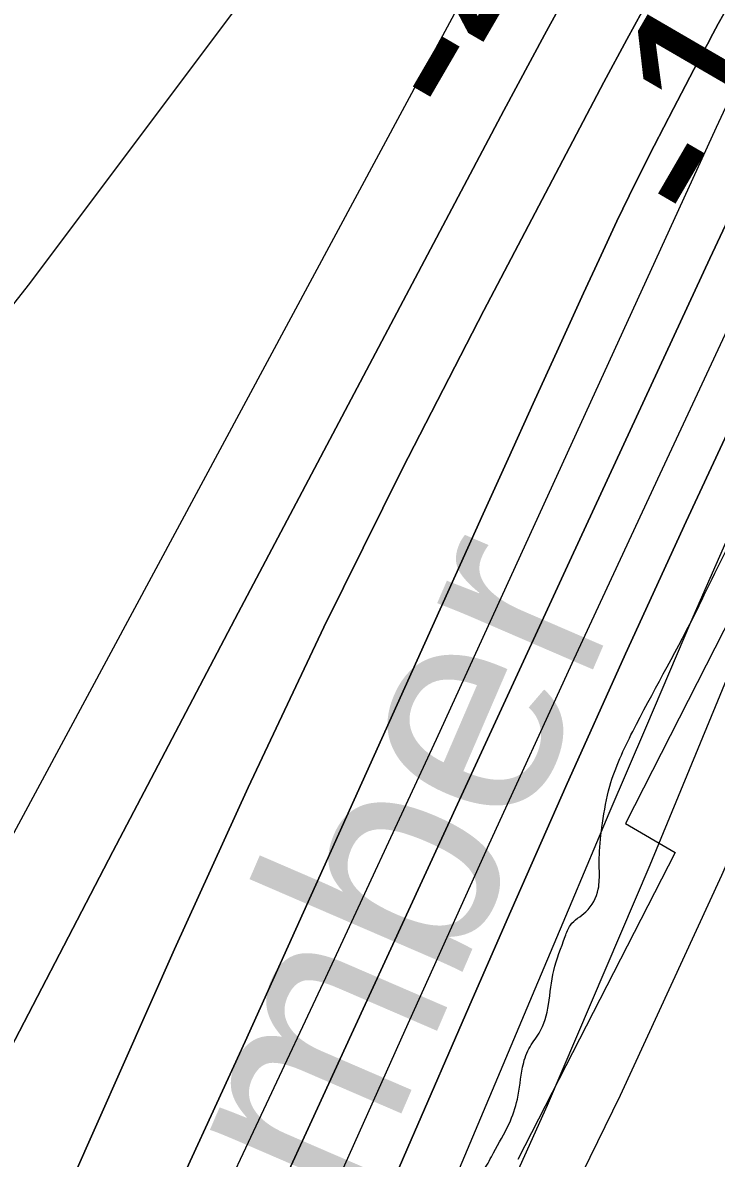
# Model space of a CAD drawing. Extents: x 3297735 to 3335592, y 670436 to 695807.
# Drawn here: x 3321120.1 to 3321381.2, y 691032.4 to 691459.8 of the extents above; entities that cross this region are included whole.
import ezdxf

# ---------------------------------------------------------------- set-up
doc = ezdxf.new("R2010")
doc.units = 0
for name, color, linetype in [('V-RIVR-EDGE', 7, 'Continuous'), ('V-RIVR-IDEN', 7, 'Continuous'), ('V-RIVR-RANG', 7, 'Continuous'), ('V-RRAP-RVMT', 7, 'Continuous'), ('V-TOPO-DPTH', 7, 'Continuous'), ('V-TOPO-MAJR', 7, 'Continuous'), ('V-TOPO-MINR', 7, 'Continuous'), ('V-TOPO-WATR', 7, 'Continuous')]:
    doc.layers.add(name, color=color, linetype=linetype)

msp = doc.modelspace()

# ---------------------------------------------------------------- linework, layer by layer
at = {"layer": 'V-RIVR-EDGE'}
msp.add_spline([(3319721.91, 688607.25), (3319733.2, 688627.78), (3319739.82, 688637.46), (3319746.04, 688644.42), (3319750.72, 688655.27), (3319752.28, 688659.14), (3319762.01, 688671.92), (3319781.47, 688699.79), (3319792.76, 688716.44), (3319801.32, 688726.89), (3319810.26, 688738.11), (3319819.98, 688747.01), (3319825.43, 688754.75), (3319830.49, 688762.88), (3319835.55, 688770.63), (3319840.23, 688780.31), (3319844.52, 688791.16), (3319846.86, 688795.42), (3319851.13, 688797.35), (3319854.24, 688799.66), (3319861.24, 688808.95), (3319869.41, 688820.96), (3319874.87, 688831.03), (3319884.99, 688845.35), (3319893.93, 688856.57), (3319900.54, 688860.82), (3319908.31, 688869.72), (3319918.43, 688881.33), (3319923.49, 688889.46), (3319928.16, 688897.21), (3319932.06, 688904.95), (3319939.44, 688912.69), (3319951.5, 688924.3), (3319955, 688930.88), (3319970.57, 688952.17), (3319976.4, 688958.36), (3319980.68, 688966.5), (3319987.3, 688976.95), (3319991.2, 688986.25), (3319997.81, 688992.82), (3320004.81, 689000.56), (3320006.38, 689006.76), (3320010.27, 689012.96), (3320018.06, 689024.96), (3320025.07, 689035.8), (3320031.68, 689044.71), (3320039.46, 689054.38), (3320044.52, 689060.57), (3320057.73, 689071.4), (3320064.34, 689077.2), (3320070.17, 689082.23), (3320074.45, 689090.36), (3320085.73, 689104.68), (3320093.52, 689116.3), (3320109.84, 689130.22), (3320125, 689144.14), (3320145.59, 689159.99), (3320166.96, 689177), (3320184.06, 689191.31), (3320194.55, 689197.87), (3320205.42, 689204.44), (3320211.64, 689209.85), (3320219.42, 689219.53), (3320234.59, 689238.11), (3320241.98, 689244.68), (3320253.64, 689257.45), (3320273.09, 689279.5), (3320283.99, 689297.32), (3320297.61, 689318.61), (3320312.03, 689344.56), (3320320.21, 689360.83), (3320328.41, 689380.97), (3320333.48, 689394.53), (3320349.85, 689425.9), (3320363.1, 689453.41), (3320368.17, 689465.42), (3320370.9, 689469.67), (3320379.06, 689477.41), (3320388.4, 689489.8), (3320394.62, 689499.09), (3320395.41, 689505.29), (3320397.76, 689513.82), (3320403.21, 689520.78), (3320409.04, 689527.75), (3320417.6, 689536.65), (3320423.43, 689544.39), (3320428.49, 689552.52), (3320431.24, 689564.54), (3320432.02, 689568.03), (3320442.14, 689581.19), (3320451.87, 689595.12), (3320462.77, 689612.93), (3320469.38, 689621.06), (3320477.55, 689631.51), (3320493.51, 689653.19), (3320500.9, 689665.19), (3320506.36, 689674.1), (3320514.54, 689688.82), (3320523.5, 689705.47), (3320534.4, 689723.28), (3320539.06, 689727.15), (3320544.9, 689735.28), (3320551.13, 689744.18), (3320556.58, 689752.7), (3320560.87, 689764.32), (3320568.26, 689774), (3320574.5, 689785.23), (3320578.79, 689794.53), (3320583.07, 689802.27), (3320590.86, 689815.83), (3320602.92, 689833.25), (3320613.43, 689849.12), (3320622.79, 689866.94), (3320636.42, 689890.17), (3320646.93, 689907.21), (3320658.22, 689926.96), (3320664.85, 689940.13), (3320664.87, 689948.66), (3320667.22, 689956.02), (3320676.55, 689968.02), (3320685.11, 689978.08), (3320691.73, 689991.25), (3320701.47, 690006.35), (3320706.14, 690016.04), (3320709.66, 690026.11), (3320715.89, 690035.79), (3320728.33, 690049.33), (3320741.18, 690068.69), (3320754.02, 690086.5), (3320761.81, 690100.44), (3320770.77, 690116.32), (3320777.39, 690127.16), (3320786.73, 690139.93), (3320794.89, 690149.22), (3320800.73, 690155.41), (3320806.18, 690166.26), (3320810.47, 690174), (3320820.98, 690192.59), (3320823.74, 690207.71), (3320829.97, 690218.16), (3320840.87, 690235.59), (3320854.1, 690256.5), (3320864.22, 690271.59), (3320869.28, 690277.01), (3320870.45, 690281.27), (3320876.68, 690289.4), (3320887.57, 690302.95), (3320901.57, 690319.98), (3320912.08, 690333.52), (3320919.47, 690342.43), (3320924.52, 690348.23), (3320932.3, 690356.35), (3320941.26, 690371.46), (3320956.44, 690393.91), (3320969.67, 690415.21), (3320973.57, 690422.57), (3320982.13, 690434.96), (3320987.2, 690444.64), (3320994.21, 690457.03), (3321000.83, 690467.87), (3321008.23, 690481.04), (3321017.97, 690500.02), (3321024.59, 690511.64), (3321030.43, 690518.6), (3321035.5, 690530.22), (3321040.94, 690537.19), (3321055.35, 690559.26), (3321068.58, 690577.84), (3321078.31, 690594.1), (3321086.87, 690605.72), (3321095.82, 690616.94), (3321102.82, 690625.84), (3321107.51, 690637.85), (3321113.34, 690645.6), (3321117.63, 690655.67), (3321123.87, 690670), (3321130.5, 690682.39), (3321142.57, 690701.37), (3321156.19, 690722.28), (3321168.65, 690743.19), (3321171.38, 690749.38), (3321176.05, 690754.41), (3321177.22, 690758.29), (3321181.12, 690767.2), (3321185.79, 690774.17), (3321192.03, 690789.28), (3321204.89, 690814.45), (3321214.25, 690834.98), (3321218.93, 690845.83), (3321223.61, 690855.12), (3321229.85, 690869.85), (3321238.03, 690883.79), (3321242.33, 690899.29), (3321247.41, 690912.46), (3321254.43, 690927.96), (3321263, 690946.55), (3321269.64, 690962.82), (3321273.93, 690973.67), (3321278.23, 690986.07), (3321286.44, 691015.52), (3321288.78, 691021.72), (3321293.84, 691028.3), (3321297.35, 691034.5), (3321303.19, 691045.34), (3321306.32, 691054.64), (3321308.29, 691066.66), (3321310.63, 691073.63), (3321314.52, 691079.44), (3321318.04, 691090.29), (3321320.01, 691103.08), (3321324.31, 691115.87), (3321326.26, 691120.13), (3321332.09, 691125.16), (3321336.76, 691133.68), (3321337.17, 691140.65), (3321337.18, 691146.47), (3321338.37, 691158.49), (3321341.12, 691172.44), (3321349.71, 691192.98), (3321372.69, 691236.35), (3321389.06, 691268.5), (3321398.41, 691284.38), (3321404.65, 691298.32), (3321407.38, 691307.24), (3321407.39, 691310.73), (3321407.79, 691316.15), (3321414.41, 691325.06), (3321416.76, 691334.75), (3321417.94, 691344.05), (3321422.24, 691356.06), (3321434.34, 691385.89), (3321448.39, 691422.7), (3321456.19, 691442.46), (3321462.05, 691458.34), (3321462.85, 691466.87), (3321467.91, 691477.72), (3321474.92, 691488.17), (3321481.15, 691497.85), (3321481.54, 691500.57), (3321489.74, 691519.94), (3321499.87, 691542.02), (3321510.79, 691564.87), (3321521.69, 691581.91), (3321529.1, 691598.18), (3321538.84, 691619.09), (3321550.12, 691632.64), (3321559.06, 691640.76), (3321566.84, 691650.44), (3321566.47, 691655.48), (3321567.25, 691659.74), (3321572.7, 691664.77), (3321581.26, 691676.38), (3321584.38, 691684.91), (3321587.11, 691693.43), (3321593.35, 691706.6), (3321601.92, 691721.7), (3321610.87, 691733.32), (3321617.87, 691739.5), (3321620.99, 691748.8), (3321624.5, 691755), (3321632.28, 691766.23), (3321637.34, 691773.97), (3321638.14, 691784.44), (3321641.66, 691795.29), (3321645.96, 691809.63), (3321651.03, 691820.47), (3321653.37, 691824.35), (3321658.42, 691828.99), (3321665.02, 691832.07), (3321673.18, 691838.64), (3321680.2, 691853.75), (3321683.72, 691866.15), (3321687.24, 691878.94), (3321691.93, 691892.5), (3321697.77, 691904.12), (3321704.38, 691909.54), (3321711, 691920.77), (3321724.23, 691939.74), (3321729.68, 691949.8), (3321733.59, 691959.49), (3321746.04, 691978.85), (3321765.1, 692000.13), (3321767.83, 692005.55), (3321769.01, 692012.53), (3321772.52, 692019.89), (3321782.64, 692034.6), (3321793.52, 692045.43), (3321802.86, 692057.43), (3321811.04, 692071.76), (3321820.77, 692085.31), (3321837.5, 692109.31), (3321852.67, 692125.56), (3321856.95, 692134.47), (3321865.51, 692146.08), (3321874.07, 692158.09), (3321882.62, 692162.33), (3321885.73, 692165.42), (3321887.31, 692179.77), (3321889.66, 692189.46), (3321896.67, 692199.14), (3321906.39, 692208.81), (3321914.56, 692218.87), (3321921.95, 692230.87), (3321931.31, 692249.47), (3321940.25, 692259.91), (3321951.52, 692266.48), (3321951.14, 692271.52), (3321953.48, 692276.17), (3321960.48, 692283.13), (3321960.49, 692288.17), (3321960.5, 692292.05), (3321966.73, 692300.96), (3321976.84, 692312.95), (3321985.4, 692326.12), (3321999.02, 692342.37), (3322004.07, 692347.79), (3322006.8, 692355.15), (3322018.86, 692369.86), (3322032.48, 692387.27), (3322035.98, 692394.25), (3322046.88, 692410.89), (3322053.89, 692419.41), (3322062.45, 692431.8), (3322080.36, 692459.29), (3322099.43, 692486.77), (3322109.15, 692500.71), (3322113.45, 692513.5), (3322120.08, 692527.44), (3322124.37, 692536.35), (3322130.59, 692544.09), (3322144.19, 692555.69), (3322154.3, 692563.42), (3322157.8, 692568.07), (3322157.81, 692573.5), (3322158.99, 692580.09), (3322165.23, 692595.2), (3322169.9, 692601), (3322176.9, 692609.9), (3322181.58, 692618.04), (3322185.48, 692627.33), (3322187.82, 692635.08), (3322190.16, 692638.96), (3322199.11, 692652.12), (3322206.11, 692660.24), (3322215.05, 692669.14), (3322221.67, 692679.21), (3322228.68, 692689.66), (3322230.65, 692701.29), (3322234.15, 692707.1), (3322239.98, 692713.68), (3322240.78, 692721.82), (3322246.62, 692732.28), (3322257.13, 692747.76), (3322269.19, 692761.31), (3322281.64, 692779.5), (3322287.08, 692784.53), (3322289.82, 692793.44), (3322298.4, 692811.26), (3322311.23, 692827.9), (3322325.25, 692849.2), (3322340.82, 692872.04), (3322357.55, 692894.49), (3322366.5, 692909.98), (3322374.67, 692919.27), (3322378.18, 692925.85), (3322378.19, 692932.44), (3322378.2, 692936.32), (3322380.16, 692941.75), (3322387.16, 692950.65), (3322397.3, 692972.73), (3322404.3, 692982.41), (3322407.81, 692990.54), (3322418.32, 693006.42), (3322430.38, 693021.51), (3322439.35, 693040.49), (3322447.92, 693056.37), (3322451.06, 693071.49), (3322451.87, 693088.16), (3322455.41, 693108.32), (3322461.66, 693123.43), (3322462.07, 693131.96), (3322461.33, 693147.08), (3322471.06, 693161.02), (3322480.02, 693177.67), (3322484.71, 693192.01), (3322487.85, 693207.9), (3322490.57, 693210.61), (3322500.3, 693224.93), (3322521.3, 693248.15), (3322539.95, 693264), (3322547.34, 693272.91), (3322550.08, 693282.59), (3322550.88, 693291.9), (3322552.45, 693297.71), (3322564.89, 693311.64), (3322570.72, 693318.61), (3322576.95, 693326.74), (3322580.47, 693340.69), (3322590.2, 693351.91), (3322600.3, 693359.25), (3322603.79, 693359.25), (3322609.2, 693353.42), (3322618.52, 693357.27), (3322625.13, 693363.85), (3322634.47, 693378.56), (3322653.93, 693404.88), (3322678.44, 693438.95), (3322692.84, 693458.69), (3322701, 693465.26), (3322708.76, 693467.96), (3322714.21, 693474.54), (3322719.66, 693481.51), (3322729.79, 693501.26), (3322740.68, 693515.19), (3322746.53, 693526.81), (3322752.77, 693541.92), (3322764.43, 693554.69), (3322769.49, 693562.82), (3322774.19, 693578.71), (3322781.2, 693591.1), (3322787.42, 693598.84), (3322795.21, 693610.46), (3322799.12, 693622.47), (3322801.47, 693634.49), (3322804.6, 693643.4), (3322808.49, 693648.82), (3322813.15, 693654.23), (3322817.07, 693670.51), (3322820.98, 693684.08), (3322828, 693699.57), (3322828.79, 693704.61), (3322829.58, 693711.2), (3322831.15, 693715.46), (3322838.93, 693727.85), (3322846.35, 693746.06), (3322854.15, 693763.88), (3322858.81, 693768.14), (3322865.03, 693775.88), (3322871.27, 693789.05), (3322877.11, 693797.95), (3322877.51, 693803.38), (3322881.8, 693810.74), (3322885.32, 693822.75), (3322886.52, 693837.48), (3322887.31, 693846.79), (3322888.49, 693852.22), (3322893.57, 693866.16), (3322903.7, 693885.14), (3322914.59, 693899.85), (3322916.94, 693906.83), (3322916.96, 693914.97), (3322915.81, 693921.56), (3322917, 693934.75), (3322920.53, 693950.25), (3322928.35, 693973.5), (3322938.09, 693991.7), (3322943.16, 694004.1), (3322945.88, 694005.64), (3322947.06, 694014.95), (3322947.71, 694018)], degree=3, dxfattribs=at)
at = {"layer": 'V-RRAP-RVMT'}
for p, q in [((3321404.13, 691270.72), (3321347.06, 691158.43)), ((3321347.06, 691158.43), (3321365.67, 691147.46)), ((3321365.67, 691147.46), (3321306.43, 691031.96))]:
    msp.add_line(p, q, dxfattribs=at)
at = {"layer": 'V-TOPO-DPTH'}
for points in [[(3321128.76, 691001.67), (3321177.3, 691111.13), (3321204.97, 691171.89), (3321233.45, 691232.25), (3321263.14, 691292.02), (3321293.64, 691351.41), (3321338.9, 691437.4), (3321347.45, 691453.45), (3321356.11, 691469.45), (3321364.94, 691485.36), (3321373.87, 691501.2), (3321473.81, 691676.44), (3321497.93, 691718.49), (3321522.18, 691760.46), (3321546.62, 691802.32), (3321571.2, 691844.1), (3321581.99, 691862.32), (3321601.36, 691894.88), (3321620.83, 691927.38), (3321640.47, 691959.77), (3321660.22, 691992.11), (3322003.56, 692551.2)], [(3322003.56, 692551.2), (3321660.22, 691992.11), (3321640.47, 691959.77), (3321620.83, 691927.38), (3321601.36, 691894.88), (3321581.99, 691862.32), (3321571.2, 691844.1), (3321546.62, 691802.32), (3321522.18, 691760.46), (3321497.93, 691718.49), (3321473.81, 691676.44), (3321373.87, 691501.2), (3321364.94, 691485.36), (3321356.11, 691469.45), (3321347.45, 691453.45), (3321338.9, 691437.4), (3321293.64, 691351.41), (3321263.14, 691292.02), (3321233.45, 691232.25), (3321204.97, 691171.89), (3321177.3, 691111.13), (3321128.76, 691001.67)], [(3321107.15, 691057.8), (3321154.05, 691147.83), (3321201.28, 691237.7), (3321301.28, 691426.74), (3321316.53, 691455.21), (3321331.98, 691483.58), (3321347.72, 691511.78), (3321363.66, 691539.87), (3321541.41, 691849.48), (3321550.4, 691865.1), (3321559.41, 691880.71), (3321568.45, 691896.31), (3321577.51, 691911.89), (3321593.09, 691938.63), (3321594.38, 691940.83), (3321595.67, 691943.03), (3321596.96, 691945.23), (3321598.25, 691947.43), (3321610.95, 691968.99), (3321618.59, 691981.97), (3321626.22, 691994.96), (3321633.83, 692007.95), (3321641.43, 692020.95), (3321943.61, 692538.68)], [(3321943.61, 692538.68), (3321641.43, 692020.95), (3321633.83, 692007.95), (3321626.22, 691994.96), (3321618.59, 691981.97), (3321610.95, 691968.99), (3321598.25, 691947.43), (3321596.96, 691945.23), (3321595.67, 691943.03), (3321594.38, 691940.83), (3321593.09, 691938.63), (3321577.51, 691911.89), (3321568.45, 691896.31), (3321559.41, 691880.71), (3321550.4, 691865.1), (3321541.41, 691849.48), (3321363.66, 691539.87), (3321347.72, 691511.78), (3321331.98, 691483.58), (3321316.53, 691455.21), (3321301.28, 691426.74), (3321201.28, 691237.7), (3321154.05, 691147.83), (3321107.15, 691057.8)], [(3321832.83, 692178.16), (3321798.41, 692123.03), (3321764.11, 692067.83), (3321729.89, 692012.57), (3321676, 691925.36), (3321668.86, 691913.64), (3321661.8, 691901.85), (3321654.89, 691889.99), (3321648.07, 691878.07), (3321553.44, 691710.29), (3321528.51, 691665.44), (3321503.97, 691620.39), (3321479.99, 691575.03), (3321456.4, 691529.47), (3321443.35, 691503.87), (3321426.76, 691470.86), (3321410.42, 691437.73), (3321394.46, 691404.41), (3321378.75, 691370.98), (3321326.74, 691258.63), (3321285.28, 691168.89), (3321243.91, 691079.12), (3321202.67, 690989.28)], [(3321202.67, 690989.28), (3321243.91, 691079.12), (3321285.28, 691168.89), (3321326.74, 691258.63), (3321378.75, 691370.98), (3321394.46, 691404.41), (3321410.42, 691437.73), (3321426.76, 691470.86), (3321443.35, 691503.87), (3321456.4, 691529.47), (3321479.99, 691575.03), (3321503.97, 691620.39), (3321528.51, 691665.44), (3321553.44, 691710.29), (3321648.07, 691878.07), (3321654.89, 691889.99), (3321661.8, 691901.85), (3321668.86, 691913.64), (3321676, 691925.36), (3321729.89, 692012.57), (3321764.11, 692067.83), (3321798.41, 692123.03), (3321832.83, 692178.16)], [(3321171.18, 691005.07), (3321203.9, 691076.36), (3321293.45, 691274.88), (3321302.86, 691295.68), (3321312.29, 691316.47), (3321321.76, 691337.24), (3321331.25, 691358), (3321337.08, 691370.7), (3321343.8, 691385.04), (3321350.67, 691399.31), (3321357.78, 691413.46), (3321365.04, 691427.54), (3321375.78, 691447.94), (3321377.81, 691451.75), (3321379.85, 691455.55), (3321381.93, 691459.33), (3321384.03, 691463.1), (3321400.34, 691492.06), (3321410.64, 691510.28), (3321420.97, 691528.49), (3321431.35, 691546.66), (3321441.77, 691564.82), (3321617.92, 691870.69)], [(3321617.92, 691870.69), (3321441.77, 691564.82), (3321431.35, 691546.66), (3321420.97, 691528.49), (3321410.64, 691510.28), (3321400.34, 691492.06), (3321384.03, 691463.1), (3321381.93, 691459.33), (3321379.85, 691455.55), (3321377.81, 691451.75), (3321375.78, 691447.94), (3321365.04, 691427.54), (3321357.78, 691413.46), (3321350.67, 691399.31), (3321343.8, 691385.04), (3321337.08, 691370.7), (3321331.25, 691358), (3321321.76, 691337.24), (3321312.29, 691316.47), (3321302.86, 691295.68), (3321293.45, 691274.88), (3321203.9, 691076.36), (3321171.18, 691005.07)], [(3321277.29, 690962.68), (3321317.63, 691052.37), (3321356.34, 691142.83), (3321422.85, 691304.29), (3321427.11, 691314.58), (3321431.38, 691324.86), (3321435.68, 691335.13), (3321440, 691345.39), (3321440.35, 691346.2), (3321444.57, 691356.02), (3321448.88, 691365.81), (3321453.32, 691375.54), (3321457.84, 691385.23), (3321463.74, 691397.69), (3321465.39, 691401.12), (3321467.05, 691404.54), (3321468.75, 691407.94), (3321470.46, 691411.34), (3321494.67, 691458.81), (3321508.69, 691485.83), (3321522.94, 691512.73), (3321537.57, 691539.42), (3321552.43, 691565.99), (3321694.74, 691816.31)], [(3321631.78, 691801.78), (3321457.33, 691455.68), (3321448.55, 691438.09), (3321439.86, 691420.46), (3321431.31, 691402.76), (3321422.86, 691385.02), (3321392.92, 691321.59), (3321369.79, 691272), (3321346.95, 691222.27), (3321324.56, 691172.34), (3321302.46, 691122.28), (3321288.08, 691089.3), (3321266.33, 691039.31), (3321244.64, 690989.3)], [(3321631.78, 691801.78), (3321457.33, 691455.68), (3321448.55, 691438.09), (3321439.86, 691420.46), (3321431.31, 691402.76), (3321422.86, 691385.02), (3321392.92, 691321.59), (3321369.79, 691272), (3321346.95, 691222.27), (3321324.56, 691172.34), (3321302.46, 691122.28), (3321288.08, 691089.3), (3321266.33, 691039.31), (3321244.64, 690989.3)]]:
    msp.add_lwpolyline(points, dxfattribs=at)
at = {"layer": 'V-TOPO-MAJR'}
msp.add_lwpolyline([(3320966.11, 690874.89), (3321296.99, 691489.87), (3321299.91, 691495.25), (3321302.84, 691500.61), (3321305.79, 691505.96), (3321308.77, 691511.31), (3321311.77, 691516.63), (3321314.78, 691521.95), (3321317.82, 691527.26), (3321320.87, 691532.56), (3321549.5, 691927.67), (3321558.87, 691943.84), (3321568.26, 691960), (3321577.67, 691976.15), (3321587.1, 691992.29), (3321726.63, 692230.68)], dxfattribs=at)
at = {"layer": 'V-TOPO-MINR'}
for points in [[(3321128.76, 691001.67), (3321177.3, 691111.13), (3321204.97, 691171.89), (3321233.45, 691232.25), (3321263.14, 691292.02), (3321293.64, 691351.41), (3321338.9, 691437.4), (3321347.45, 691453.45), (3321356.11, 691469.45), (3321364.94, 691485.36), (3321373.87, 691501.2), (3321473.81, 691676.44), (3321497.93, 691718.49), (3321522.18, 691760.46), (3321546.62, 691802.32), (3321571.2, 691844.1), (3321581.99, 691862.32), (3321601.36, 691894.88), (3321620.83, 691927.38), (3321640.47, 691959.77), (3321660.22, 691992.11), (3322003.56, 692551.2)], [(3321943.61, 692538.68), (3321641.43, 692020.95), (3321633.83, 692007.95), (3321626.22, 691994.96), (3321618.59, 691981.97), (3321610.95, 691968.99), (3321598.25, 691947.43), (3321596.96, 691945.23), (3321595.67, 691943.03), (3321594.38, 691940.83), (3321593.09, 691938.63), (3321577.51, 691911.89), (3321568.45, 691896.31), (3321559.41, 691880.71), (3321550.4, 691865.1), (3321541.41, 691849.48), (3321363.66, 691539.87), (3321347.72, 691511.78), (3321331.98, 691483.58), (3321316.53, 691455.21), (3321301.28, 691426.74), (3321201.28, 691237.7), (3321154.05, 691147.83), (3321107.15, 691057.8)], [(3321190.48, 691007.26), (3321233.41, 691098.6), (3321275.83, 691190.19), (3321381.27, 691420.49), (3321387.54, 691433.94), (3321393.93, 691447.34), (3321400.5, 691460.65), (3321407.19, 691473.91), (3321414.06, 691487.07), (3321421.03, 691500.17), (3321428.18, 691513.19), (3321435.44, 691526.14), (3321633.68, 691874.5), (3321643.19, 691891.01), (3321652.8, 691907.46), (3321662.59, 691923.81), (3321672.49, 691940.1), (3321749.16, 692064.87), (3321797.56, 692143.44), (3321846.06, 692221.95)], [(3321094.13, 691325.29), (3321122.78, 691361.65), (3321225.45, 691498.61), (3321237.64, 691515.13), (3321249.68, 691531.76), (3321261.47, 691548.57), (3321273.11, 691565.49), (3321369.35, 691707.6), (3321398.88, 691751.88), (3321427.99, 691796.43), (3321456.48, 691841.39), (3321484.55, 691886.61), (3321524.67, 691952.29), (3321532.29, 691964.92), (3321539.81, 691977.61), (3321547.18, 691990.38), (3321554.45, 692003.21), (3321657.68, 692187.73)], [(3321202.67, 690989.28), (3321243.91, 691079.12), (3321285.28, 691168.89), (3321326.74, 691258.63), (3321378.75, 691370.98), (3321394.46, 691404.41), (3321410.42, 691437.73), (3321426.76, 691470.86), (3321443.35, 691503.87), (3321456.4, 691529.47), (3321479.99, 691575.03), (3321503.97, 691620.39), (3321528.51, 691665.44), (3321553.44, 691710.29), (3321648.07, 691878.07), (3321654.89, 691889.99), (3321661.8, 691901.85), (3321668.86, 691913.64), (3321676, 691925.36), (3321729.89, 692012.57), (3321764.11, 692067.83), (3321798.41, 692123.03), (3321832.83, 692178.16)], [(3321305.12, 690974.32), (3321345.16, 691056.19), (3321383.23, 691139), (3321419.97, 691222.43), (3321466.95, 691332.69), (3321479.35, 691361.41), (3321491.91, 691390.05), (3321504.72, 691418.58), (3321517.71, 691447.04), (3321531.14, 691475.28), (3321545.01, 691503.29), (3321559.52, 691530.98), (3321574.46, 691558.45), (3321722.67, 691823.56), (3321731.54, 691839.12), (3321740.57, 691854.58), (3321749.85, 691869.89), (3321759.3, 691885.11), (3321822.68, 691985.36), (3321863.94, 692050.63), (3321905.2, 692115.9), (3321946.44, 692181.18)], [(3321171.18, 691005.07), (3321203.9, 691076.36), (3321293.45, 691274.88), (3321302.86, 691295.68), (3321312.29, 691316.47), (3321321.76, 691337.24), (3321331.25, 691358), (3321337.08, 691370.7), (3321343.8, 691385.04), (3321350.67, 691399.31), (3321357.78, 691413.46), (3321365.04, 691427.54), (3321375.78, 691447.94), (3321377.81, 691451.75), (3321379.85, 691455.55), (3321381.93, 691459.33), (3321384.03, 691463.1), (3321400.34, 691492.06), (3321410.64, 691510.28), (3321420.97, 691528.49), (3321431.35, 691546.66), (3321441.77, 691564.82), (3321617.92, 691870.69)], [(3321277.29, 690962.68), (3321317.63, 691052.37), (3321356.34, 691142.83), (3321422.85, 691304.29), (3321427.11, 691314.58), (3321431.38, 691324.86), (3321435.68, 691335.13), (3321440, 691345.39), (3321440.35, 691346.2), (3321444.57, 691356.02), (3321448.88, 691365.81), (3321453.32, 691375.54), (3321457.84, 691385.23), (3321463.74, 691397.69), (3321465.39, 691401.12), (3321467.05, 691404.54), (3321468.75, 691407.94), (3321470.46, 691411.34), (3321494.67, 691458.81), (3321508.69, 691485.83), (3321522.94, 691512.73), (3321537.57, 691539.42), (3321552.43, 691565.99), (3321694.74, 691816.31)], [(3321232.78, 691010.58), (3321264.09, 691080.67), (3321295.69, 691150.63), (3321327.71, 691220.39), (3321360.02, 691290.02), (3321401.26, 691378.19), (3321413.28, 691403.59), (3321425.46, 691428.9), (3321437.89, 691454.1), (3321450.47, 691479.22), (3321534.9, 691645.85), (3321556.63, 691688.07), (3321578.7, 691730.12), (3321601.29, 691771.89), (3321624.22, 691813.47)], [(3321278.56, 691014.3), (3321312.96, 691096.11), (3321326.92, 691129.19), (3321340.92, 691162.24), (3321355, 691195.27), (3321369.12, 691228.27), (3321371.64, 691234.14), (3321384.71, 691264.12), (3321398, 691294), (3321411.62, 691323.73), (3321425.47, 691353.36), (3321443.52, 691391.45), (3321448.54, 691401.94), (3321453.62, 691412.4), (3321458.77, 691422.83), (3321463.98, 691433.24), (3321603.82, 691710.17), (3321618.64, 691738.9), (3321633.79, 691767.46), (3321649.43, 691795.75)]]:
    msp.add_lwpolyline(points, dxfattribs=at)
at = {"layer": 'V-TOPO-WATR'}
msp.add_lwpolyline([(3321244.64, 690989.3), (3321266.33, 691039.31), (3321288.08, 691089.3), (3321302.46, 691122.28), (3321324.56, 691172.34), (3321346.95, 691222.27), (3321369.79, 691272), (3321392.92, 691321.59), (3321422.86, 691385.02), (3321431.31, 691402.76), (3321439.86, 691420.46), (3321448.55, 691438.09), (3321457.33, 691455.68), (3321631.78, 691801.78)], dxfattribs=at)

# ---------------------------------------------------------------- texts
at = {"layer": 'V-RIVR-IDEN'}
msp.add_text('September', height=83, rotation=66.6565, dxfattribs=at).set_placement((3321131.25, 690744.75))
at = {"layer": 'V-RIVR-RANG'}
for s, p in [('-49', (3321290.63, 691417.38)), ('-15', (3321382.92, 691377.15))]:
    msp.add_text(s, height=67, rotation=59.8114, dxfattribs=at).set_placement(p)

doc.saveas('drawing.dxf')
